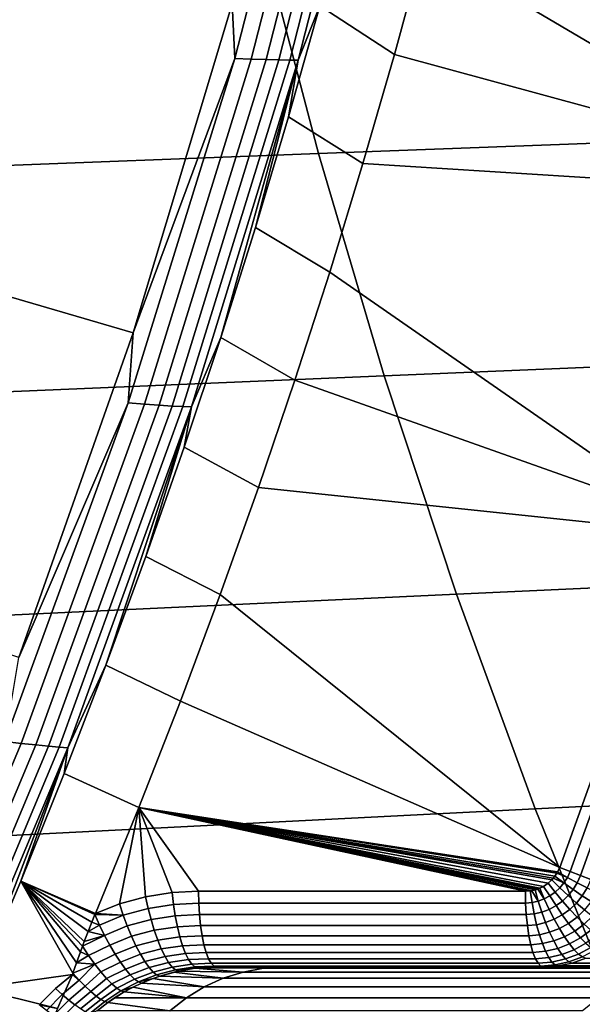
# Model space of a CAD drawing. Header units: metres. Extents: x -240 to 45, y -77 to 27.
# Tile 327 of 656: x -198.27 to -196.78, y -7.75 to -5.15. Entities that reach past the tile are written whole.
import ezdxf

# ---------------------------------------------------------------- set-up
doc = ezdxf.new("R2010")
doc.units = ezdxf.units.M
doc.layers.add('solid_102011X2', color=7, linetype='CONTINUOUS')

msp = doc.modelspace()

# ---------------------------------------------------------------- linework, layer by layer
at = {"layer": 'solid_102011X2'}
for points in [[(-197.464706, -4.326729, 269.178589), (-197.701538, -5.250134, 269.237579), (-197.708801, -5.105561, 269.196564)], [(-197.421127, -4.32635, 269.214905), (-197.658035, -5.251574, 269.273895), (-197.701538, -5.250134, 269.237579), (-197.464706, -4.326729, 269.178589)], [(-197.38208, -4.326035, 269.255798), (-197.619034, -5.252779, 269.314789), (-197.658035, -5.251574, 269.273895), (-197.421127, -4.32635, 269.214905)], [(-197.348053, -4.325801, 269.300751), (-197.585037, -5.253747, 269.359772), (-197.619034, -5.252779, 269.314789), (-197.38208, -4.326035, 269.255798)], [(-197.319473, -4.325654, 269.349213), (-197.556488, -5.25447, 269.408234), (-197.585037, -5.253747, 269.359772), (-197.348053, -4.325801, 269.300751)], [(-197.296692, -4.325567, 269.400543), (-197.533722, -5.25491, 269.459595), (-197.556488, -5.25447, 269.408234), (-197.319473, -4.325654, 269.349213)], [(-197.296692, -4.325567, 269.400543), (-197.477127, -5.111077, 269.503174), (-197.533722, -5.25491, 269.459595)], [(-197.96994, -5.974479, 269.261627), (-199.711441, -5.465845, 268.142578), (-199.468567, -4.651529, 268.082031), (-197.708801, -5.105561, 269.196564)], [(-197.127258, -4.661846, 270.40802), (-196.007477, -4.683147, 270.128845), (-196.224701, -5.526327, 270.182983), (-197.201279, -4.95111, 270.426483)], [(-196.006668, -4.851972, 330.151825), (-197.636398, -4.906191, 328.571625), (-197.480484, -5.501368, 328.436737), (-195.854004, -5.440587, 330.01712)], [(-197.636398, -4.906191, 328.571625), (-199.247528, -4.961143, 326.984467), (-199.088409, -5.562972, 326.849335), (-197.480484, -5.501368, 328.436737)], [(-197.477127, -5.111077, 269.503174), (-197.201279, -4.95111, 270.426483), (-197.279877, -5.239729, 270.446075)], [(-197.279877, -5.239729, 270.446075), (-197.201279, -4.95111, 270.426483), (-196.224701, -5.526327, 270.182983)], [(-197.701538, -5.250134, 269.237579), (-197.96994, -5.974479, 269.261627), (-197.708801, -5.105561, 269.196564)], [(-197.477127, -5.111077, 269.503174), (-197.279877, -5.239729, 270.446075), (-197.362991, -5.527554, 270.466797), (-197.559662, -5.404215, 269.523743)], [(-197.533722, -5.25491, 269.459595), (-197.477127, -5.111077, 269.503174), (-197.559662, -5.404215, 269.523743)], [(-197.701538, -5.250134, 269.237579), (-197.983276, -6.160087, 269.307831), (-197.96994, -5.974479, 269.261627)], [(-197.658035, -5.251574, 269.273895), (-197.939911, -6.163327, 269.344177), (-197.983276, -6.160087, 269.307831), (-197.701538, -5.250134, 269.237579)], [(-197.619034, -5.252779, 269.314789), (-197.901047, -6.166038, 269.385101), (-197.939911, -6.163327, 269.344177), (-197.658035, -5.251574, 269.273895)], [(-197.585037, -5.253747, 269.359772), (-197.867157, -6.168197, 269.430084), (-197.901047, -6.166038, 269.385101), (-197.619034, -5.252779, 269.314789)], [(-197.556488, -5.25447, 269.408234), (-197.838669, -6.169779, 269.478577), (-197.867157, -6.168197, 269.430084), (-197.585037, -5.253747, 269.359772)], [(-197.279877, -5.239729, 270.446075), (-196.224701, -5.526327, 270.182983), (-196.244919, -5.59796, 270.188019), (-197.362991, -5.527554, 270.466797)], [(-197.533722, -5.25491, 269.459595), (-197.815948, -6.170739, 269.529938), (-197.838669, -6.169779, 269.478577), (-197.556488, -5.25447, 269.408234)], [(-197.533722, -5.25491, 269.459595), (-197.738678, -5.987265, 269.568359), (-197.815948, -6.170739, 269.529938)], [(-197.533722, -5.25491, 269.459595), (-197.646851, -5.696292, 269.545471), (-197.738678, -5.987265, 269.568359)], [(-197.533722, -5.25491, 269.459595), (-197.559662, -5.404215, 269.523743), (-197.646851, -5.696292, 269.545471)], [(-197.559662, -5.404215, 269.523743), (-197.362991, -5.527554, 270.466797), (-197.450577, -5.814175, 270.488647), (-197.646851, -5.696292, 269.545471)], [(-195.854004, -5.440587, 330.01712), (-197.480484, -5.501368, 328.436737), (-197.306854, -6.088, 328.28656), (-195.68399, -6.020758, 329.867096)], [(-198.272339, -6.83265, 269.337067), (-199.993759, -6.270234, 268.212982), (-199.711441, -5.465845, 268.142578), (-197.96994, -5.974479, 269.261627)], [(-197.480484, -5.501368, 328.436737), (-199.088409, -5.562972, 326.849335), (-198.911209, -6.156157, 326.698883), (-197.306854, -6.088, 328.28656)], [(-197.362991, -5.527554, 270.466797), (-196.244919, -5.59796, 270.188019), (-196.512192, -6.465297, 270.254669), (-197.450577, -5.814175, 270.488647)], [(-197.646851, -5.696292, 269.545471), (-197.450577, -5.814175, 270.488647), (-197.542542, -6.099439, 270.511566), (-197.738678, -5.987265, 269.568359)], [(-197.542542, -6.099439, 270.511566), (-197.450577, -5.814175, 270.488647), (-196.512192, -6.465297, 270.254669)], [(-197.983276, -6.160087, 269.307831), (-198.272339, -6.83265, 269.337067), (-197.96994, -5.974479, 269.261627)], [(-197.738678, -5.987265, 269.568359), (-197.542542, -6.099439, 270.511566), (-197.638962, -6.3835, 270.535614), (-197.835144, -6.277055, 269.592407)], [(-197.815948, -6.170739, 269.529938), (-197.738678, -5.987265, 269.568359), (-197.835144, -6.277055, 269.592407)], [(-195.68399, -6.020758, 329.867096), (-197.306854, -6.088, 328.28656), (-197.115784, -6.665186, 328.121277), (-195.496902, -6.591593, 329.702057)], [(-197.306854, -6.088, 328.28656), (-198.911209, -6.156157, 326.698883), (-198.716217, -6.739785, 326.533295), (-197.115784, -6.665186, 328.121277)], [(-197.542542, -6.099439, 270.511566), (-196.512192, -6.465297, 270.254669), (-196.523834, -6.500232, 270.257568), (-197.638962, -6.3835, 270.535614)], [(-197.983276, -6.160087, 269.307831), (-198.308929, -7.054364, 269.389038), (-198.272339, -6.83265, 269.337067)], [(-197.939911, -6.163327, 269.344177), (-198.265808, -7.059383, 269.425446), (-198.308929, -7.054364, 269.389038), (-197.983276, -6.160087, 269.307831)], [(-197.901047, -6.166038, 269.385101), (-198.227142, -7.063581, 269.466431), (-198.265808, -7.059383, 269.425446), (-197.939911, -6.163327, 269.344177)], [(-197.867157, -6.168197, 269.430084), (-198.19342, -7.066915, 269.511444), (-198.227142, -7.063581, 269.466431), (-197.901047, -6.166038, 269.385101)], [(-197.838669, -6.169779, 269.478577), (-198.165054, -7.069346, 269.559967), (-198.19342, -7.066915, 269.511444), (-197.867157, -6.168197, 269.430084)], [(-197.815948, -6.170739, 269.529938), (-198.14241, -7.070818, 269.611359), (-198.165054, -7.069346, 269.559967), (-197.838669, -6.169779, 269.478577)], [(-197.815948, -6.170739, 269.529938), (-198.041946, -6.85286, 269.643982), (-198.14241, -7.070818, 269.611359)], [(-197.815948, -6.170739, 269.529938), (-197.936234, -6.565603, 269.617615), (-198.041946, -6.85286, 269.643982)], [(-197.815948, -6.170739, 269.529938), (-197.835144, -6.277055, 269.592407), (-197.936234, -6.565603, 269.617615)], [(-197.835144, -6.277055, 269.592407), (-197.638962, -6.3835, 270.535614), (-197.739868, -6.666418, 270.56076), (-197.936234, -6.565603, 269.617615)], [(-197.638962, -6.3835, 270.535614), (-196.523834, -6.500232, 270.257568), (-196.843094, -7.38684, 270.337158), (-197.739868, -6.666418, 270.56076)], [(-196.815918, -7.397767, 270.332672), (-196.843094, -7.38684, 270.337158), (-196.523834, -6.500232, 270.257568), (-196.496277, -6.509772, 270.25296)], [(-196.496277, -6.509772, 270.25296), (-196.468292, -6.519158, 270.252655), (-196.7883, -7.408453, 270.33252), (-196.815918, -7.397767, 270.332672)], [(-196.468292, -6.519158, 270.252655), (-196.44046, -6.528131, 270.256714), (-196.760803, -7.418665, 270.3367), (-196.7883, -7.408453, 270.33252)], [(-197.936234, -6.565603, 269.617615), (-197.739868, -6.666418, 270.56076), (-197.845306, -6.948214, 270.587067), (-198.041946, -6.85286, 269.643982)], [(-195.496902, -6.591593, 329.702057), (-197.115784, -6.665186, 328.121277), (-196.907608, -7.232028, 327.941193), (-195.293045, -7.152206, 329.522186)], [(-197.115784, -6.665186, 328.121277), (-198.716217, -6.739785, 326.533295), (-198.503769, -7.312948, 326.352905), (-196.907608, -7.232028, 327.941193)], [(-197.845306, -6.948214, 270.587067), (-197.739868, -6.666418, 270.56076), (-196.843094, -7.38684, 270.337158)], [(-198.041946, -6.85286, 269.643982), (-197.845306, -6.948214, 270.587067), (-197.955246, -7.228868, 270.614471), (-198.152252, -7.138749, 269.671509)], [(-198.14241, -7.070818, 269.611359), (-198.041946, -6.85286, 269.643982), (-198.152252, -7.138749, 269.671509)], [(-197.845306, -6.948214, 270.587067), (-196.843094, -7.38684, 270.337158), (-196.848587, -7.39874, 270.338531), (-197.955246, -7.228868, 270.614471)], [(-198.265808, -7.059383, 269.425446), (-198.634689, -7.937561, 269.517426), (-198.677475, -7.93079, 269.480957), (-198.308929, -7.054364, 269.389038)], [(-198.227142, -7.063581, 269.466431), (-198.596298, -7.943222, 269.558472), (-198.634689, -7.937561, 269.517426), (-198.265808, -7.059383, 269.425446)], [(-198.19342, -7.066915, 269.511444), (-198.56279, -7.947712, 269.603577), (-198.596298, -7.943222, 269.558472), (-198.227142, -7.063581, 269.466431)], [(-198.165054, -7.069346, 269.559967), (-198.534592, -7.95098, 269.65213), (-198.56279, -7.947712, 269.603577), (-198.19342, -7.066915, 269.511444)], [(-198.14241, -7.070818, 269.611359), (-198.512039, -7.952958, 269.703522), (-198.534592, -7.95098, 269.65213), (-198.165054, -7.069346, 269.559967)], [(-198.14241, -7.070818, 269.611359), (-198.386627, -7.706192, 269.72995), (-198.512039, -7.952958, 269.703522)], [(-198.14241, -7.070818, 269.611359), (-198.267151, -7.423208, 269.700165), (-198.386627, -7.706192, 269.72995)], [(-198.14241, -7.070818, 269.611359), (-198.152252, -7.138749, 269.671509), (-198.267151, -7.423208, 269.700165)], [(-198.152252, -7.138749, 269.671509), (-197.955246, -7.228868, 270.614471), (-198.069687, -7.508379, 270.643005), (-198.267151, -7.423208, 269.700165)], [(-195.293045, -7.152206, 329.522186), (-196.907608, -7.232028, 327.941193), (-196.682602, -7.787642, 327.746582), (-195.072723, -7.701721, 329.32782)], [(-197.955246, -7.228868, 270.614471), (-198.005798, -7.48359, 270.627075), (-198.069687, -7.508379, 270.643005)], [(-197.955246, -7.228868, 270.614471), (-197.937256, -7.464939, 270.609985), (-198.005798, -7.48359, 270.627075)], [(-197.955246, -7.228868, 270.614471), (-197.867233, -7.45372, 270.592529), (-197.937256, -7.464939, 270.609985)], [(-197.955246, -7.228868, 270.614471), (-197.797119, -7.45, 270.575043), (-197.867233, -7.45372, 270.592529)], [(-197.955246, -7.228868, 270.614471), (-196.933701, -7.45, 270.359772), (-197.797119, -7.45, 270.575043)], [(-197.955246, -7.228868, 270.614471), (-196.920822, -7.449126, 270.356567), (-196.933701, -7.45, 270.359772)], [(-197.955246, -7.228868, 270.614471), (-196.917191, -7.448554, 270.355652), (-196.920822, -7.449126, 270.356567)], [(-197.955246, -7.228868, 270.614471), (-196.908173, -7.446505, 270.353394), (-196.917191, -7.448554, 270.355652)], [(-197.955246, -7.228868, 270.614471), (-196.901001, -7.444207, 270.351624), (-196.908173, -7.446505, 270.353394)], [(-197.955246, -7.228868, 270.614471), (-196.895966, -7.442198, 270.350342), (-196.901001, -7.444207, 270.351624)], [(-197.955246, -7.228868, 270.614471), (-196.885834, -7.437112, 270.347839), (-196.895966, -7.442198, 270.350342)], [(-197.955246, -7.228868, 270.614471), (-196.873703, -7.42881, 270.344818), (-196.885834, -7.437112, 270.347839)], [(-197.955246, -7.228868, 270.614471), (-196.864059, -7.419956, 270.342407), (-196.873703, -7.42881, 270.344818)], [(-197.955246, -7.228868, 270.614471), (-196.860107, -7.415568, 270.341431), (-196.864059, -7.419956, 270.342407)], [(-197.955246, -7.228868, 270.614471), (-196.855637, -7.409868, 270.340302), (-196.860107, -7.415568, 270.341431)], [(-197.955246, -7.228868, 270.614471), (-196.850342, -7.401821, 270.338989), (-196.855637, -7.409868, 270.340302)], [(-197.955246, -7.228868, 270.614471), (-196.848587, -7.39874, 270.338531), (-196.850342, -7.401821, 270.338989)], [(-196.907608, -7.232028, 327.941193), (-198.503769, -7.312948, 326.352905), (-198.274139, -7.874751, 326.157928), (-196.682602, -7.787642, 327.746582)], [(-196.822968, -7.413248, 270.334442), (-196.848587, -7.39874, 270.338531), (-196.843094, -7.38684, 270.337158), (-196.815918, -7.397767, 270.332672)], [(-196.832001, -7.427774, 270.3367), (-196.860107, -7.415568, 270.341431), (-196.855637, -7.409868, 270.340302)], [(-196.832001, -7.427774, 270.3367), (-196.855637, -7.409868, 270.340302), (-196.850342, -7.401821, 270.338989), (-196.822968, -7.413248, 270.334442)], [(-196.822968, -7.413248, 270.334442), (-196.850342, -7.401821, 270.338989), (-196.848587, -7.39874, 270.338531)], [(-196.796844, -7.42743, 270.334686), (-196.822968, -7.413248, 270.334442), (-196.815918, -7.397767, 270.332672), (-196.7883, -7.408453, 270.33252)], [(-196.770782, -7.440978, 270.339355), (-196.796844, -7.42743, 270.334686), (-196.7883, -7.408453, 270.33252), (-196.760803, -7.418665, 270.3367)], [(-198.386627, -7.706192, 269.72995), (-198.267151, -7.423208, 269.700165), (-198.129471, -7.666063, 270.687866), (-198.130661, -7.669526, 270.689392)], [(-198.267151, -7.423208, 269.700165), (-198.069687, -7.508379, 270.643005), (-198.071045, -7.511661, 270.643341)], [(-198.267151, -7.423208, 269.700165), (-198.119965, -7.638966, 270.676697), (-198.129471, -7.666063, 270.687866)], [(-198.267151, -7.423208, 269.700165), (-198.103851, -7.594858, 270.661224), (-198.109436, -7.609993, 270.666107)], [(-198.267151, -7.423208, 269.700165), (-198.099243, -7.582636, 270.657623), (-198.103851, -7.594858, 270.661224)], [(-198.267151, -7.423208, 269.700165), (-198.109436, -7.609993, 270.666107), (-198.119965, -7.638966, 270.676697)], [(-198.267151, -7.423208, 269.700165), (-198.071045, -7.511661, 270.643341), (-198.079376, -7.531972, 270.646179)], [(-198.267151, -7.423208, 269.700165), (-198.079376, -7.531972, 270.646179), (-198.089249, -7.55672, 270.651031)], [(-198.267151, -7.423208, 269.700165), (-198.089249, -7.55672, 270.651031), (-198.099243, -7.582636, 270.657623)], [(-196.883957, -7.470395, 270.349792), (-196.895966, -7.442198, 270.350342), (-196.885834, -7.437112, 270.347839), (-196.869003, -7.462469, 270.346008)], [(-196.869003, -7.462469, 270.346008), (-196.885834, -7.437112, 270.347839), (-196.873703, -7.42881, 270.344818), (-196.855209, -7.452603, 270.34256)], [(-196.864059, -7.419956, 270.342407), (-196.842804, -7.440972, 270.339417), (-196.855209, -7.452603, 270.34256), (-196.873703, -7.42881, 270.344818)], [(-196.842804, -7.440972, 270.339417), (-196.864059, -7.419956, 270.342407), (-196.860107, -7.415568, 270.341431), (-196.832001, -7.427774, 270.3367)], [(-196.832001, -7.427774, 270.3367), (-196.8078, -7.445263, 270.337524), (-196.820938, -7.4615, 270.340881), (-196.842804, -7.440972, 270.339417)], [(-196.822968, -7.413248, 270.334442), (-196.796844, -7.42743, 270.334686), (-196.8078, -7.445263, 270.337524), (-196.832001, -7.427774, 270.3367)], [(-196.796844, -7.42743, 270.334686), (-196.770782, -7.440978, 270.339355), (-196.7836, -7.461964, 270.342712), (-196.8078, -7.445263, 270.337524)], [(-197.937256, -7.464939, 270.609985), (-197.930527, -7.495207, 270.610779), (-197.996124, -7.512872, 270.627106), (-198.005798, -7.48359, 270.627075)], [(-197.867233, -7.45372, 270.592529), (-197.863556, -7.484661, 270.594116), (-197.930527, -7.495207, 270.610779), (-197.937256, -7.464939, 270.609985)], [(-197.797119, -7.45, 270.575043), (-197.796524, -7.481288, 270.577423), (-197.863556, -7.484661, 270.594116), (-197.867233, -7.45372, 270.592529)], [(-197.796524, -7.481288, 270.577423), (-197.797119, -7.45, 270.575043), (-196.933701, -7.45, 270.359772), (-196.933105, -7.481287, 270.362152)], [(-196.933105, -7.481287, 270.362152), (-196.933701, -7.45, 270.359772), (-196.920822, -7.449126, 270.356567), (-196.91629, -7.479895, 270.35791)], [(-196.91629, -7.479895, 270.35791), (-196.920822, -7.449126, 270.356567), (-196.917191, -7.448554, 270.355652), (-196.899811, -7.476241, 270.35376)], [(-196.899811, -7.476241, 270.35376), (-196.917191, -7.448554, 270.355652), (-196.908173, -7.446505, 270.353394)], [(-196.899811, -7.476241, 270.35376), (-196.908173, -7.446505, 270.353394), (-196.901001, -7.444207, 270.351624), (-196.883957, -7.470395, 270.349792)], [(-196.883957, -7.470395, 270.349792), (-196.901001, -7.444207, 270.351624), (-196.895966, -7.442198, 270.350342)], [(-196.869003, -7.462469, 270.346008), (-196.852844, -7.488065, 270.349091), (-196.871094, -7.497929, 270.35379), (-196.883957, -7.470395, 270.349792)], [(-196.855209, -7.452603, 270.34256), (-196.836029, -7.475849, 270.344757), (-196.852844, -7.488065, 270.349091), (-196.869003, -7.462469, 270.346008)], [(-196.842804, -7.440972, 270.339417), (-196.820938, -7.4615, 270.340881), (-196.836029, -7.475849, 270.344757), (-196.855209, -7.452603, 270.34256)], [(-196.820938, -7.4615, 270.340881), (-196.79895, -7.481092, 270.346771), (-196.816605, -7.498022, 270.35141), (-196.836029, -7.475849, 270.344757)], [(-196.8078, -7.445263, 270.337524), (-196.7836, -7.461964, 270.342712), (-196.79895, -7.481092, 270.346771), (-196.820938, -7.4615, 270.340881)], [(-196.7836, -7.461964, 270.342712), (-196.759918, -7.477503, 270.352203), (-196.777328, -7.499307, 270.356934), (-196.79895, -7.481092, 270.346771)], [(-196.770782, -7.440978, 270.339355), (-196.745377, -7.453592, 270.348267), (-196.759918, -7.477503, 270.352203), (-196.7836, -7.461964, 270.342712)], [(-197.996124, -7.512872, 270.627106), (-198.069687, -7.508379, 270.643005), (-198.005798, -7.48359, 270.627075)], [(-197.863556, -7.484661, 270.594116), (-197.85878, -7.514848, 270.600403), (-197.922806, -7.524747, 270.616241), (-197.930527, -7.495207, 270.610779)], [(-197.796524, -7.481288, 270.577423), (-197.794754, -7.511806, 270.584534), (-197.85878, -7.514848, 270.600403), (-197.863556, -7.484661, 270.594116)], [(-196.933105, -7.481287, 270.362152), (-196.931335, -7.511803, 270.369263), (-197.794754, -7.511806, 270.584534), (-197.796524, -7.481288, 270.577423)], [(-196.91629, -7.479895, 270.35791), (-196.910675, -7.509919, 270.363953), (-196.931335, -7.511803, 270.369263), (-196.933105, -7.481287, 270.362152)], [(-196.899811, -7.476241, 270.35376), (-196.890472, -7.505262, 270.358765), (-196.910675, -7.509919, 270.363953), (-196.91629, -7.479895, 270.35791)], [(-196.883957, -7.470395, 270.349792), (-196.871094, -7.497929, 270.35379), (-196.890472, -7.505262, 270.358765), (-196.899811, -7.476241, 270.35376)], [(-196.852844, -7.488065, 270.349091), (-196.836288, -7.512462, 270.356628), (-196.857681, -7.524153, 270.362244), (-196.871094, -7.497929, 270.35379)], [(-196.836029, -7.475849, 270.344757), (-196.816605, -7.498022, 270.35141), (-196.836288, -7.512462, 270.356628), (-196.852844, -7.488065, 270.349091)], [(-196.79895, -7.481092, 270.346771), (-196.777328, -7.499307, 270.356934), (-196.797379, -7.518614, 270.362366), (-196.816605, -7.498022, 270.35141)], [(-198.079376, -7.531972, 270.646179), (-198.071045, -7.511661, 270.643341), (-198.058685, -7.539474, 270.643036)], [(-197.996124, -7.512872, 270.627106), (-198.071045, -7.511661, 270.643341), (-198.069687, -7.508379, 270.643005)], [(-197.996124, -7.512872, 270.627106), (-198.058685, -7.539474, 270.643036), (-198.071045, -7.511661, 270.643341)], [(-197.996124, -7.512872, 270.627106), (-197.985535, -7.541456, 270.631775), (-198.04541, -7.56652, 270.647217), (-198.058685, -7.539474, 270.643036)], [(-197.930527, -7.495207, 270.610779), (-197.922806, -7.524747, 270.616241), (-197.985535, -7.541456, 270.631775), (-197.996124, -7.512872, 270.627106)], [(-197.85878, -7.514848, 270.600403), (-197.853043, -7.543549, 270.611206), (-197.914261, -7.552849, 270.62619), (-197.922806, -7.524747, 270.616241)], [(-197.794754, -7.511806, 270.584534), (-197.79184, -7.540801, 270.596191), (-197.853043, -7.543549, 270.611206), (-197.85878, -7.514848, 270.600403)], [(-196.931335, -7.511803, 270.369263), (-196.928421, -7.540798, 270.38092), (-197.79184, -7.540801, 270.596191), (-197.794754, -7.511806, 270.584534)], [(-196.910675, -7.509919, 270.363953), (-196.904144, -7.538471, 270.374512), (-196.928421, -7.540798, 270.38092), (-196.931335, -7.511803, 270.369263)], [(-196.890472, -7.505262, 270.358765), (-196.880417, -7.532882, 270.368256), (-196.904144, -7.538471, 270.374512), (-196.910675, -7.509919, 270.363953)], [(-196.871094, -7.497929, 270.35379), (-196.857681, -7.524153, 270.362244), (-196.880417, -7.532882, 270.368256), (-196.890472, -7.505262, 270.358765)], [(-196.836288, -7.512462, 270.356628), (-196.819733, -7.535096, 270.368408), (-196.844025, -7.548453, 270.375), (-196.857681, -7.524153, 270.362244)], [(-196.816605, -7.498022, 270.35141), (-196.797379, -7.518614, 270.362366), (-196.819733, -7.535096, 270.368408), (-196.836288, -7.512462, 270.356628)], [(-196.777328, -7.499307, 270.356934), (-196.756592, -7.515732, 270.371124), (-196.778793, -7.537156, 270.377319), (-196.797379, -7.518614, 270.362366)], [(-198.089249, -7.55672, 270.651031), (-198.079376, -7.531972, 270.646179), (-198.058685, -7.539474, 270.643036)], [(-198.089249, -7.55672, 270.651031), (-198.058685, -7.539474, 270.643036), (-198.04541, -7.56652, 270.647217)], [(-197.985535, -7.541456, 270.631775), (-197.974274, -7.568665, 270.64093), (-198.031631, -7.592247, 270.655792), (-198.04541, -7.56652, 270.647217)], [(-197.922806, -7.524747, 270.616241), (-197.914261, -7.552849, 270.62619), (-197.974274, -7.568665, 270.64093), (-197.985535, -7.541456, 270.631775)], [(-197.79184, -7.540801, 270.596191), (-197.787872, -7.56756, 270.612091), (-197.846481, -7.570063, 270.626282), (-197.853043, -7.543549, 270.611206)], [(-196.928421, -7.540798, 270.38092), (-196.924454, -7.567557, 270.39682), (-197.787872, -7.56756, 270.612091), (-197.79184, -7.540801, 270.596191)], [(-196.904144, -7.538471, 270.374512), (-196.896851, -7.564857, 270.389343), (-196.924454, -7.567557, 270.39682), (-196.928421, -7.540798, 270.38092)], [(-196.880417, -7.532882, 270.368256), (-196.869873, -7.558442, 270.382019), (-196.896851, -7.564857, 270.389343), (-196.904144, -7.538471, 270.374512)], [(-196.857681, -7.524153, 270.362244), (-196.844025, -7.548453, 270.375), (-196.869873, -7.558442, 270.382019), (-196.880417, -7.532882, 270.368256)], [(-196.819733, -7.535096, 270.368408), (-196.803543, -7.555442, 270.384247), (-196.83046, -7.570258, 270.391754), (-196.844025, -7.548453, 270.375)], [(-196.797379, -7.518614, 270.362366), (-196.778793, -7.537156, 270.377319), (-196.803543, -7.555442, 270.384247), (-196.819733, -7.535096, 270.368408)], [(-196.778793, -7.537156, 270.377319), (-196.761261, -7.553225, 270.395966), (-196.788116, -7.57303, 270.403687), (-196.803543, -7.555442, 270.384247)], [(-198.04541, -7.56652, 270.647217), (-198.031631, -7.592247, 270.655792), (-198.087784, -7.619565, 270.669006), (-198.103851, -7.594858, 270.661224)], [(-198.099243, -7.582636, 270.657623), (-198.04541, -7.56652, 270.647217), (-198.103851, -7.594858, 270.661224)], [(-198.099243, -7.582636, 270.657623), (-198.089249, -7.55672, 270.651031), (-198.04541, -7.56652, 270.647217)], [(-197.974274, -7.568665, 270.64093), (-197.962616, -7.593852, 270.654358), (-198.017685, -7.616058, 270.668549), (-198.031631, -7.592247, 270.655792)], [(-197.914261, -7.552849, 270.62619), (-197.905121, -7.578837, 270.640442), (-197.962616, -7.593852, 270.654358), (-197.974274, -7.568665, 270.64093)], [(-197.853043, -7.543549, 270.611206), (-197.846481, -7.570063, 270.626282), (-197.905121, -7.578837, 270.640442), (-197.914261, -7.552849, 270.62619)], [(-197.787872, -7.56756, 270.612091), (-197.782944, -7.591424, 270.631866), (-197.839233, -7.593745, 270.645233), (-197.846481, -7.570063, 270.626282)], [(-196.924454, -7.567557, 270.39682), (-196.919525, -7.591421, 270.416595), (-197.782944, -7.591424, 270.631866), (-197.787872, -7.56756, 270.612091)], [(-196.896851, -7.564857, 270.389343), (-196.888947, -7.588439, 270.408081), (-196.919525, -7.591421, 270.416595), (-196.924454, -7.567557, 270.39682)], [(-196.869873, -7.558442, 270.382019), (-196.859085, -7.581332, 270.39975), (-196.888947, -7.588439, 270.408081), (-196.896851, -7.564857, 270.389343)], [(-196.844025, -7.548453, 270.375), (-196.83046, -7.570258, 270.391754), (-196.859085, -7.581332, 270.39975), (-196.869873, -7.558442, 270.382019)], [(-196.803543, -7.555442, 270.384247), (-196.788116, -7.57303, 270.403687), (-196.817291, -7.589054, 270.412079), (-196.83046, -7.570258, 270.391754)], [(-196.761261, -7.553225, 270.395966), (-196.745209, -7.566453, 270.417877), (-196.773804, -7.587452, 270.426331), (-196.788116, -7.57303, 270.403687)], [(-198.109436, -7.609993, 270.666107), (-198.103851, -7.594858, 270.661224), (-198.087784, -7.619565, 270.669006)], [(-198.031631, -7.592247, 270.655792), (-198.017685, -7.616058, 270.668549), (-198.071472, -7.642276, 270.680969), (-198.087784, -7.619565, 270.669006)], [(-197.962616, -7.593852, 270.654358), (-197.950836, -7.616417, 270.671753), (-198.00386, -7.637404, 270.685242), (-198.017685, -7.616058, 270.668549)], [(-197.905121, -7.578837, 270.640442), (-197.895569, -7.602085, 270.65863), (-197.950836, -7.616417, 270.671753), (-197.962616, -7.593852, 270.654358)], [(-197.846481, -7.570063, 270.626282), (-197.839233, -7.593745, 270.645233), (-197.895569, -7.602085, 270.65863), (-197.905121, -7.578837, 270.640442)], [(-197.839233, -7.593745, 270.645233), (-197.831497, -7.61402, 270.667664), (-197.885864, -7.622035, 270.680298), (-197.895569, -7.602085, 270.65863)], [(-197.782944, -7.591424, 270.631866), (-197.777176, -7.611805, 270.655029), (-197.831497, -7.61402, 270.667664), (-197.839233, -7.593745, 270.645233)], [(-196.919525, -7.591421, 270.416595), (-196.913757, -7.611804, 270.439758), (-197.777176, -7.611805, 270.655029), (-197.782944, -7.591424, 270.631866)], [(-196.888947, -7.588439, 270.408081), (-196.880661, -7.608644, 270.430267), (-196.913757, -7.611804, 270.439758), (-196.919525, -7.591421, 270.416595)], [(-196.859085, -7.581332, 270.39975), (-196.848312, -7.601007, 270.420959), (-196.880661, -7.608644, 270.430267), (-196.888947, -7.588439, 270.408081)], [(-196.83046, -7.570258, 270.391754), (-196.817291, -7.589054, 270.412079), (-196.848312, -7.601007, 270.420959), (-196.859085, -7.581332, 270.39975)], [(-196.817291, -7.589054, 270.412079), (-196.80484, -7.604401, 270.435486), (-196.837814, -7.616995, 270.445221), (-196.848312, -7.601007, 270.420959)], [(-196.788116, -7.57303, 270.403687), (-196.773804, -7.587452, 270.426331), (-196.80484, -7.604401, 270.435486), (-196.817291, -7.589054, 270.412079)], [(-196.773804, -7.587452, 270.426331), (-196.760925, -7.598375, 270.45163), (-196.793396, -7.615938, 270.461487), (-196.80484, -7.604401, 270.435486)], [(-198.119965, -7.638966, 270.676697), (-198.109436, -7.609993, 270.666107), (-198.087784, -7.619565, 270.669006)], [(-198.119965, -7.638966, 270.676697), (-198.087784, -7.619565, 270.669006), (-198.071472, -7.642276, 270.680969)], [(-198.017685, -7.616058, 270.668549), (-198.00386, -7.637404, 270.685242), (-198.055527, -7.662673, 270.69693), (-198.071472, -7.642276, 270.680969)], [(-197.950836, -7.616417, 270.671753), (-197.939209, -7.635825, 270.692719), (-197.990509, -7.655791, 270.705444), (-198.00386, -7.637404, 270.685242)], [(-197.895569, -7.602085, 270.65863), (-197.885864, -7.622035, 270.680298), (-197.939209, -7.635825, 270.692719), (-197.950836, -7.616417, 270.671753)], [(-197.831497, -7.61402, 270.667664), (-197.823441, -7.630395, 270.692963), (-197.876236, -7.638206, 270.704956), (-197.885864, -7.622035, 270.680298)], [(-197.777176, -7.611805, 270.655029), (-197.770706, -7.628203, 270.681), (-197.823441, -7.630395, 270.692963), (-197.831497, -7.61402, 270.667664)], [(-196.913757, -7.611804, 270.439758), (-196.907288, -7.628201, 270.465729), (-197.770706, -7.628203, 270.681), (-197.777176, -7.611805, 270.655029)], [(-196.880661, -7.608644, 270.430267), (-196.872162, -7.624984, 270.455353), (-196.907288, -7.628201, 270.465729), (-196.913757, -7.611804, 270.439758)], [(-196.848312, -7.601007, 270.420959), (-196.837814, -7.616995, 270.445221), (-196.872162, -7.624984, 270.455353), (-196.880661, -7.608644, 270.430267)], [(-196.837814, -7.616995, 270.445221), (-196.827835, -7.628918, 270.471924), (-196.863678, -7.637062, 270.482788), (-196.872162, -7.624984, 270.455353)], [(-196.80484, -7.604401, 270.435486), (-196.793396, -7.615938, 270.461487), (-196.827835, -7.628918, 270.471924), (-196.837814, -7.616995, 270.445221)], [(-196.793396, -7.615938, 270.461487), (-196.783218, -7.623394, 270.48941), (-196.818634, -7.636489, 270.500397), (-196.827835, -7.628918, 270.471924)], [(-196.760925, -7.598375, 270.45163), (-196.749771, -7.605546, 270.479034), (-196.783218, -7.623394, 270.48941), (-196.793396, -7.615938, 270.461487)], [(-198.119965, -7.638966, 270.676697), (-198.071472, -7.642276, 270.680969), (-198.129471, -7.666063, 270.687866)], [(-198.071472, -7.642276, 270.680969), (-198.112885, -7.684596, 270.700256), (-198.129471, -7.666063, 270.687866)], [(-198.071472, -7.642276, 270.680969), (-198.055527, -7.662673, 270.69693), (-198.096848, -7.701042, 270.715851), (-198.112885, -7.684596, 270.700256)], [(-198.00386, -7.637404, 270.685242), (-197.990509, -7.655791, 270.705444), (-198.040314, -7.680287, 270.716522), (-198.055527, -7.662673, 270.69693)], [(-197.939209, -7.635825, 270.692719), (-197.928009, -7.651614, 270.716705), (-197.977921, -7.670794, 270.728729), (-197.990509, -7.655791, 270.705444)], [(-197.885864, -7.622035, 270.680298), (-197.876236, -7.638206, 270.704956), (-197.928009, -7.651614, 270.716705), (-197.939209, -7.635825, 270.692719)], [(-197.876236, -7.638206, 270.704956), (-197.866913, -7.650211, 270.731995), (-197.917511, -7.663408, 270.743195), (-197.928009, -7.651614, 270.716705)], [(-197.823441, -7.630395, 270.692963), (-197.815292, -7.642469, 270.720551), (-197.866913, -7.650211, 270.731995), (-197.876236, -7.638206, 270.704956)], [(-197.815292, -7.642469, 270.720551), (-197.80722, -7.649951, 270.749756), (-197.858109, -7.65776, 270.760742), (-197.866913, -7.650211, 270.731995)], [(-197.770706, -7.628203, 270.681), (-197.763687, -7.640212, 270.709137), (-197.815292, -7.642469, 270.720551), (-197.823441, -7.630395, 270.692963)], [(-197.763687, -7.640212, 270.709137), (-197.756302, -7.647538, 270.738739), (-197.80722, -7.649951, 270.749756), (-197.815292, -7.642469, 270.720551)], [(-196.907288, -7.628201, 270.465729), (-196.900269, -7.640211, 270.493866), (-197.763687, -7.640212, 270.709137), (-197.770706, -7.628203, 270.681)], [(-196.900269, -7.640211, 270.493866), (-196.892883, -7.647538, 270.523468), (-197.756302, -7.647538, 270.738739), (-197.763687, -7.640212, 270.709137)], [(-196.872162, -7.624984, 270.455353), (-196.863678, -7.637062, 270.482788), (-196.900269, -7.640211, 270.493866), (-196.907288, -7.628201, 270.465729)], [(-196.863678, -7.637062, 270.482788), (-196.855408, -7.644586, 270.511841), (-196.892883, -7.647538, 270.523468), (-196.900269, -7.640211, 270.493866)], [(-196.855408, -7.644586, 270.511841), (-196.847549, -7.647374, 270.54184), (-196.885315, -7.65, 270.553833), (-196.892883, -7.647538, 270.523468)], [(-196.827835, -7.628918, 270.471924), (-196.818634, -7.636489, 270.500397), (-196.855408, -7.644586, 270.511841), (-196.863678, -7.637062, 270.482788)], [(-196.818634, -7.636489, 270.500397), (-196.810394, -7.639529, 270.530029), (-196.847549, -7.647374, 270.54184), (-196.855408, -7.644586, 270.511841)], [(-196.847549, -7.647374, 270.54184), (-196.810394, -7.639529, 270.530029), (-196.649902, -7.639531, 270.983124), (-196.686615, -7.647374, 270.996185)], [(-196.783218, -7.623394, 270.48941), (-196.774551, -7.626597, 270.518646), (-196.810394, -7.639529, 270.530029), (-196.818634, -7.636489, 270.500397)], [(-196.810394, -7.639529, 270.530029), (-196.774551, -7.626597, 270.518646), (-196.614502, -7.626609, 270.970551), (-196.649902, -7.639531, 270.983124)], [(-198.386627, -7.706192, 269.72995), (-198.130661, -7.669526, 270.689392), (-198.169678, -7.759845, 270.699127)], [(-198.169678, -7.759845, 270.699127), (-198.130661, -7.669526, 270.689392), (-198.175369, -7.706511, 270.700531), (-198.218338, -7.750143, 270.711243)], [(-198.157288, -7.72302, 270.712463), (-198.175369, -7.706511, 270.700531), (-198.130661, -7.669526, 270.689392), (-198.112885, -7.684596, 270.700256)], [(-198.129471, -7.666063, 270.687866), (-198.112885, -7.684596, 270.700256), (-198.130661, -7.669526, 270.689392)], [(-198.055527, -7.662673, 270.69693), (-198.040314, -7.680287, 270.716522), (-198.081787, -7.715189, 270.734406), (-198.096848, -7.701042, 270.715851)], [(-197.990509, -7.655791, 270.705444), (-197.977921, -7.670794, 270.728729), (-198.026184, -7.694709, 270.739258), (-198.040314, -7.680287, 270.716522)], [(-197.977921, -7.670794, 270.728729), (-197.966385, -7.682065, 270.754517), (-198.013458, -7.705606, 270.764648), (-198.026184, -7.694709, 270.739258)], [(-197.928009, -7.651614, 270.716705), (-197.917511, -7.663408, 270.743195), (-197.966385, -7.682065, 270.754517), (-197.977921, -7.670794, 270.728729)], [(-197.917511, -7.663408, 270.743195), (-197.907974, -7.670928, 270.771545), (-197.956192, -7.689345, 270.782227), (-197.966385, -7.682065, 270.754517)], [(-197.907974, -7.670928, 270.771545), (-197.899612, -7.67399, 270.801056), (-197.917282, -7.680125, 270.80481), (-197.956192, -7.689345, 270.782227)], [(-197.866913, -7.650211, 270.731995), (-197.858109, -7.65776, 270.760742), (-197.907974, -7.670928, 270.771545), (-197.917511, -7.663408, 270.743195)], [(-197.858109, -7.65776, 270.760742), (-197.850067, -7.660674, 270.790558), (-197.899612, -7.67399, 270.801056), (-197.907974, -7.670928, 270.771545)], [(-197.899612, -7.67399, 270.801056), (-197.850067, -7.660674, 270.790558), (-197.862518, -7.663497, 270.793213)], [(-197.899612, -7.67399, 270.801056), (-197.862518, -7.663497, 270.793213), (-197.731888, -7.679927, 271.335144)], [(-197.850067, -7.660674, 270.790558), (-197.679489, -7.663375, 271.316803), (-197.731888, -7.679927, 271.335144), (-197.862518, -7.663497, 270.793213)], [(-197.80722, -7.649951, 270.749756), (-197.799438, -7.652651, 270.779846), (-197.806091, -7.653395, 270.78125), (-197.858109, -7.65776, 270.760742)], [(-197.858109, -7.65776, 270.760742), (-197.806091, -7.653395, 270.78125), (-197.850067, -7.660674, 270.790558)], [(-197.850067, -7.660674, 270.790558), (-197.806091, -7.653395, 270.78125), (-197.679489, -7.663375, 271.316803)], [(-197.756302, -7.647538, 270.738739), (-197.748703, -7.65, 270.769073), (-197.799438, -7.652651, 270.779846), (-197.80722, -7.649951, 270.749756)], [(-197.799438, -7.652651, 270.779846), (-197.625641, -7.653355, 271.297943), (-197.679489, -7.663375, 271.316803), (-197.806091, -7.653395, 270.78125)], [(-197.799438, -7.652651, 270.779846), (-197.748703, -7.65, 270.769073), (-197.660416, -7.65, 271.02298)], [(-197.799438, -7.652651, 270.779846), (-197.660416, -7.65, 271.02298), (-197.625641, -7.653355, 271.297943)], [(-196.892883, -7.647538, 270.523468), (-196.885315, -7.65, 270.553833), (-197.317001, -7.65, 270.661469), (-197.756302, -7.647538, 270.738739)], [(-197.756302, -7.647538, 270.738739), (-197.317001, -7.65, 270.661469), (-197.748703, -7.65, 270.769073)], [(-197.660416, -7.65, 271.02298), (-197.748703, -7.65, 270.769073), (-197.317001, -7.65, 270.661469)], [(-196.590515, -7.663375, 274.345306), (-196.642593, -7.679927, 274.364532), (-197.731888, -7.679927, 271.335144), (-197.679489, -7.663375, 271.316803)], [(-196.537003, -7.653355, 274.325531), (-196.590515, -7.663375, 274.345306), (-197.679489, -7.663375, 271.316803), (-197.625641, -7.653355, 271.297943)], [(-197.660416, -7.65, 271.02298), (-196.80484, -7.65, 270.781464), (-196.723923, -7.65, 271.00946), (-197.57106, -7.65, 271.278839)], [(-197.317001, -7.65, 270.661469), (-196.885315, -7.65, 270.553833), (-196.80484, -7.65, 270.781464), (-197.660416, -7.65, 271.02298)], [(-197.625641, -7.653355, 271.297943), (-197.660416, -7.65, 271.02298), (-197.57106, -7.65, 271.278839)], [(-197.625641, -7.653355, 271.297943), (-197.57106, -7.65, 271.278839), (-196.482224, -7.65, 274.30658), (-196.537003, -7.653355, 274.325531)], [(-197.57106, -7.65, 271.278839), (-196.723923, -7.65, 271.00946), (-196.090042, -7.65, 272.762543)], [(-196.482224, -7.65, 274.30658), (-197.57106, -7.65, 271.278839), (-196.090042, -7.65, 272.762543)], [(-196.847549, -7.647374, 270.54184), (-196.80484, -7.65, 270.781464), (-196.885315, -7.65, 270.553833)], [(-196.686615, -7.647374, 270.996185), (-196.723923, -7.65, 271.00946), (-196.80484, -7.65, 270.781464), (-196.847549, -7.647374, 270.54184)], [(-198.112885, -7.684596, 270.700256), (-198.096848, -7.701042, 270.715851), (-198.140045, -7.737764, 270.727509), (-198.157288, -7.72302, 270.712463)], [(-198.040314, -7.680287, 270.716522), (-198.026184, -7.694709, 270.739258), (-198.067978, -7.726765, 270.755524), (-198.081787, -7.715189, 270.734406)], [(-198.026184, -7.694709, 270.739258), (-198.013458, -7.705606, 270.764648), (-198.055695, -7.735546, 270.778809), (-198.067978, -7.726765, 270.755524)], [(-197.966385, -7.682065, 270.754517), (-197.956192, -7.689345, 270.782227), (-198.002441, -7.712727, 270.792084), (-198.013458, -7.705606, 270.764648)], [(-197.956192, -7.689345, 270.782227), (-197.947571, -7.692465, 270.811218), (-197.969696, -7.703026, 270.815918), (-198.002441, -7.712727, 270.792084)], [(-197.947571, -7.692465, 270.811218), (-197.78212, -7.702786, 271.352722), (-197.829514, -7.731648, 271.369293), (-197.969696, -7.703026, 270.815918)], [(-197.956192, -7.689345, 270.782227), (-197.917282, -7.680125, 270.80481), (-197.947571, -7.692465, 270.811218)], [(-197.947571, -7.692465, 270.811218), (-197.917282, -7.680125, 270.80481), (-197.78212, -7.702786, 271.352722)], [(-197.899612, -7.67399, 270.801056), (-197.731888, -7.679927, 271.335144), (-197.78212, -7.702786, 271.352722), (-197.917282, -7.680125, 270.80481)], [(-196.642593, -7.679927, 274.364532), (-196.69252, -7.702786, 274.382965), (-197.78212, -7.702786, 271.352722), (-197.731888, -7.679927, 271.335144)], [(-198.510681, -7.987621, 269.760895), (-198.386627, -7.706192, 269.72995), (-198.169678, -7.759845, 270.699127), (-198.209167, -7.85, 270.708954)], [(-198.198792, -7.764941, 270.722687), (-198.218338, -7.750143, 270.711243), (-198.175369, -7.706511, 270.700531), (-198.157288, -7.72302, 270.712463)], [(-198.180252, -7.778163, 270.737274), (-198.198792, -7.764941, 270.722687), (-198.157288, -7.72302, 270.712463), (-198.140045, -7.737764, 270.727509)], [(-198.096848, -7.701042, 270.715851), (-198.081787, -7.715189, 270.734406), (-198.123947, -7.750462, 270.745453), (-198.140045, -7.737764, 270.727509)], [(-198.081787, -7.715189, 270.734406), (-198.067978, -7.726765, 270.755524), (-198.109314, -7.760877, 270.76593), (-198.123947, -7.750462, 270.745453)], [(-198.013458, -7.705606, 270.764648), (-198.002441, -7.712727, 270.792084), (-198.045151, -7.741363, 270.803833), (-198.055695, -7.735546, 270.778809)], [(-198.002441, -7.712727, 270.792084), (-197.993393, -7.715911, 270.820923), (-198.036606, -7.744091, 270.830109), (-198.045151, -7.741363, 270.803833)], [(-198.036606, -7.744091, 270.830109), (-197.993393, -7.715911, 270.820923), (-198.019089, -7.731884, 270.826385)], [(-198.019089, -7.731884, 270.826385), (-197.993393, -7.715911, 270.820923), (-197.829514, -7.731648, 271.369293)], [(-198.002441, -7.712727, 270.792084), (-197.969696, -7.703026, 270.815918), (-197.993393, -7.715911, 270.820923)], [(-197.993393, -7.715911, 270.820923), (-197.969696, -7.703026, 270.815918), (-197.829514, -7.731648, 271.369293)], [(-196.69252, -7.702786, 274.382965), (-196.739624, -7.731648, 274.40036), (-197.829514, -7.731648, 271.369293), (-197.78212, -7.702786, 271.352722)], [(-198.16304, -7.789569, 270.75473), (-198.180252, -7.778163, 270.737274), (-198.140045, -7.737764, 270.727509), (-198.123947, -7.750462, 270.745453)], [(-198.067978, -7.726765, 270.755524), (-198.055695, -7.735546, 270.778809), (-198.09642, -7.768816, 270.788574), (-198.109314, -7.760877, 270.76593)], [(-198.055695, -7.735546, 270.778809), (-198.045151, -7.741363, 270.803833), (-198.08548, -7.774133, 270.812927), (-198.09642, -7.768816, 270.788574)], [(-198.045151, -7.741363, 270.803833), (-198.036606, -7.744091, 270.830109), (-198.06485, -7.766313, 270.83609), (-198.08548, -7.774133, 270.812927)], [(-198.06485, -7.766313, 270.83609), (-198.036606, -7.744091, 270.830109), (-197.873459, -7.766124, 271.384674)], [(-198.036606, -7.744091, 270.830109), (-198.019089, -7.731884, 270.826385), (-197.829514, -7.731648, 271.369293), (-197.873459, -7.766124, 271.384674)], [(-196.739624, -7.731648, 274.40036), (-196.783295, -7.766124, 274.416504), (-197.873459, -7.766124, 271.384674), (-197.829514, -7.731648, 271.369293)]]:
    msp.add_3dface(points, dxfattribs=at)

doc.saveas('drawing.dxf')
